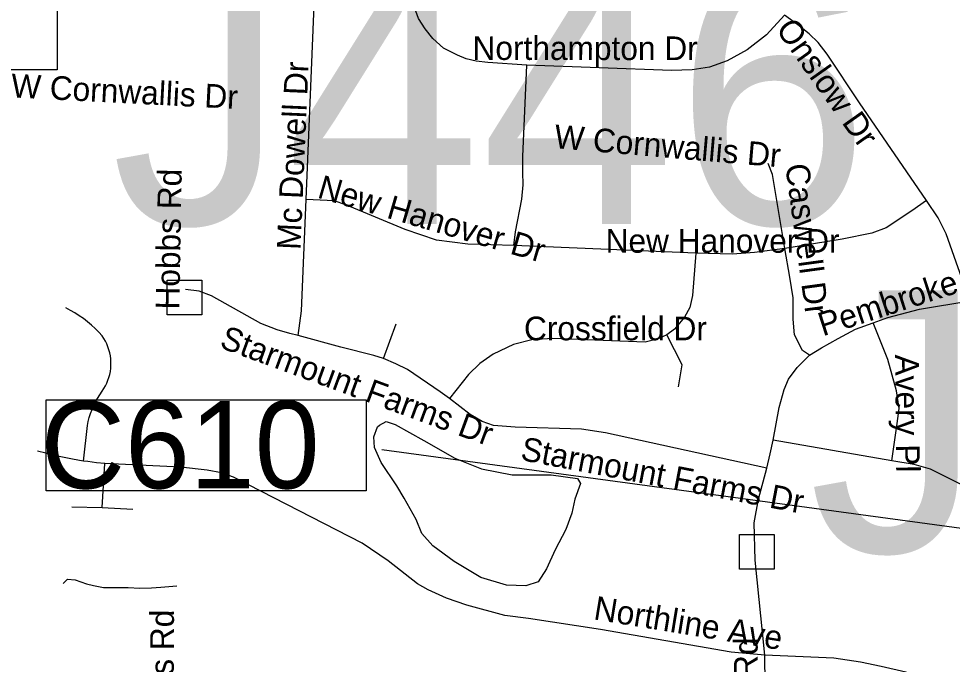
# Model space of a CAD drawing. Extents: x 1662474 to 1856135, y 779280 to 917889.
# Drawn here: x 1750894 to 1754641, y 851857 to 854447 of the extents above; entities that cross this region are included whole.
import ezdxf

# ---------------------------------------------------------------- set-up
doc = ezdxf.new("R2010")
doc.units = 0
for name, color, linetype in [('Exist Hydrographic Pond Under 1500 Sq Ft', 7, 'Continuous'), ('Exist Road Non-System Structure Non-Sys Other Attributed CELL', 7, 'Continuous'), ('Exist Road Non-System Structure Non-Sys Other Number Label', 7, 'Continuous'), ('Exist Road Non-System Type 51', 7, 'Continuous'), ('Exist Road Non-System Type 51 Label', 7, 'Continuous'), ('Exist Road Secondary Structure Culvert Number Label', 7, 'Continuous')]:
    doc.layers.add(name, color=color, linetype=linetype)

msp = doc.modelspace()

# ---------------------------------------------------------------- linework, layer by layer
at = {"layer": 'Exist Hydrographic Pond Under 1500 Sq Ft'}
for points in [[(1752369.1, 852830.9), (1752405.2, 852819.6), (1752520.4, 852754.1), (1752644.6, 852684.1), (1752750.8, 852641.3), (1752875, 852616.4), (1753030.8, 852616.4), (1753136.9, 852602.9), (1753148.2, 852582.6), (1753125.6, 852519.4), (1753114.3, 852462.9), (1753089.5, 852397.5), (1753046.6, 852316.2), (1753012.7, 852239.5), (1752978.8, 852187.6), (1752929.2, 852171.8), (1752852.4, 852174), (1752748.5, 852205.6), (1752642.4, 852268.8), (1752556.6, 852332), (1752511.4, 852381.7), (1752488.8, 852438.1), (1752441.4, 852523.9), (1752412, 852573.5), (1752348.8, 852666.1), (1752321.7, 852727), (1752319.4, 852769.9), (1752334.1, 852809.8), (1752341.9, 852816.4)], [(1752341.9, 852816.4), (1752369.1, 852830.9)]]:
    msp.add_lwpolyline(points, dxfattribs=at)
at = {"layer": 'Exist Road Non-System Structure Non-Sys Other Attributed CELL'}
for points in [[(1751490.1, 853397.9), (1751629.1, 853397.9), (1751629.1, 853258.9), (1751490.1, 853258.9)], [(1753786.3, 852377.4), (1753925.3, 852377.4), (1753925.3, 852238.4), (1753786.3, 852238.4)]]:
    msp.add_lwpolyline(points, close=True, dxfattribs=at)
at = {"layer": 'Exist Road Non-System Type 51'}
for p, q in [((1752066.9, 854174.8), (1752085.9, 854662.4)), ((1752917.1, 853894.2), (1752933.6, 854260.4)), ((1752047.2, 853721.8), (1752066.9, 854174.8)), ((1754537.8, 853717.6), (1754268.2, 854110.2)), ((1753611.9, 853505.8), (1752881.6, 853537)), ((1752357.8, 853084.2), (1752408.6, 853222.2)), ((1754397.4, 852672.9), (1753922.2, 852755.9)), ((1751228.6, 852485.6), (1751240.4, 852662.2)), ((1751544.1, 852647.8), (1751240.4, 852662.2)), ((1751107.9, 852488.4), (1751228.6, 852485.6)), ((1751228.6, 852485.6), (1751352.5, 852479.2))]:
    msp.add_line(p, q, dxfattribs=at)
for points in [[(1752933.6, 854260.4), (1752776.4, 854271.6), (1752729.6, 854277.1), (1752690, 854286.6), (1752654.6, 854300.5), (1752599.2, 854328.9), (1752556.6, 854367.4), (1752525.5, 854406.2), (1752499.2, 854448), (1752482.6, 854491.9), (1752466.9, 854558.5), (1752469, 854650.9)], [(1753967.1, 854461.4), (1753895.2, 854382.9), (1753818.1, 854322.8), (1753737.8, 854277.9), (1753666.1, 854253.2), (1753597.4, 854241.4), (1753513.9, 854239.6), (1752933.6, 854260.4)], [(1754268.2, 854110.2), (1754138.9, 854304.9), (1754102.6, 854351.2), (1754066.1, 854386.4), (1754021.2, 854422.8), (1753967.1, 854461.4)], [(1752881.6, 853537), (1752888.1, 853592.6), (1752913.4, 853723.4), (1752918.9, 853780.9), (1752917.6, 853831.8), (1752917.1, 853894.2)], [(1753968.2, 853525.7), (1753919.1, 853821.8), (1753901.9, 853866.4)], [(1752016, 853176.6), (1752029.4, 853274.8), (1752047.2, 853721.8)], [(1752881.6, 853537), (1752696.4, 853542.8), (1752571.1, 853559), (1752445.1, 853600.8), (1752207.6, 853700.8), (1752159.9, 853716.5), (1752047.2, 853721.8)], [(1754537.8, 853717.6), (1754478.4, 853676.9), (1754375.4, 853608.4), (1754318.1, 853586.1), (1754198.4, 853562.2), (1753968.2, 853525.7)], [(1754711.5, 853315.2), (1754615.8, 853583.9), (1754584.5, 853647.8), (1754537.8, 853717.6)], [(1753968.2, 853525.7), (1753847.2, 853509.4), (1753758.8, 853501.9), (1753611.9, 853505.8)], [(1754068.2, 853097.6), (1754039.9, 853116.2), (1754007.6, 853179), (1754001.6, 853241.4), (1754001.6, 853326.8), (1753988.9, 853410.2), (1753968.2, 853525.7)], [(1753611.9, 853505.8), (1753597.6, 853336.2), (1753586.9, 853288.9), (1753566.1, 853249.9), (1753525.8, 853201.9), (1753495.2, 853178.8)], [(1752016, 853176.6), (1751982.6, 853184.2), (1751931.5, 853198.7), (1751865.9, 853224.7), (1751668, 853335.2), (1751619.1, 853354), (1751563.9, 853361.2)], [(1754323.4, 853226.8), (1754381.6, 853248.9), (1754509.6, 853282.2), (1754711.5, 853315.2)], [(1751154.6, 852672.2), (1751169.9, 852815.2), (1751173, 852831.5), (1751177.5, 852847.5), (1751183, 852863.5), (1751188.5, 852879.2), (1751195.4, 852894.8), (1751202.9, 852909.9), (1751211.1, 852923.9), (1751220.2, 852938.6), (1751229.6, 852952.2), (1751236.5, 852962.8), (1751242.6, 852973.5), (1751248.1, 852984.8), (1751252.5, 852996.4), (1751256.5, 853008.1), (1751259.6, 853019.9), (1751262, 853032.2), (1751263.6, 853044.9), (1751264.4, 853057.2), (1751264.4, 853069.9), (1751263.6, 853082.2), (1751262, 853094.8), (1751259.6, 853106.5), (1751256.5, 853118.6), (1751252.5, 853131.2), (1751248.1, 853142.5), (1751242.6, 853153.5), (1751236.5, 853164.2), (1751229.6, 853175), (1751215.8, 853190), (1751201.1, 853204.4), (1751185.9, 853218.1), (1751170.1, 853231.2), (1751153.9, 853243.9), (1751137.1, 853255.6), (1751119.8, 853266.7), (1751102.1, 853276.9), (1751084, 853286.6)], [(1754068.2, 853097.6), (1754116, 853126.8), (1754182.6, 853164.2), (1754252.5, 853200.8), (1754323.4, 853226.8)], [(1754397.4, 852672.9), (1754420.1, 852823.4), (1754427.5, 852882.9), (1754417, 852954.1), (1754381.9, 853080), (1754323.4, 853226.8)], [(1752357.8, 853084.2), (1752319.1, 853095.5), (1752186.9, 853129.7), (1752016, 853176.6)], [(1753495.2, 853178.8), (1753459.9, 853163), (1753408.6, 853149.6), (1753037.9, 853164.6), (1752953.6, 853159), (1752879.5, 853140.4), (1752798.1, 853101), (1752744.1, 853063.2), (1752698.9, 853018.9), (1752622.4, 852923.6)], [(1753542, 852970.6), (1753556.6, 853058.2), (1753495.2, 853178.8)], [(1752622.4, 852923.6), (1752585.9, 852949.9), (1752454.6, 853039.4), (1752407.6, 853063), (1752357.8, 853084.2)], [(1753922.2, 852755.9), (1753945.4, 852887.4), (1753966.1, 852959.9), (1753983.6, 853000.8), (1754018.1, 853047.8), (1754068.2, 853097.6)], [(1753896.6, 852643.6), (1753249.4, 852785), (1753152.5, 852800.8), (1752885.9, 852808.1), (1752800.2, 852814.4), (1752753.6, 852830.7), (1752706.6, 852858.8), (1752622.4, 852923.6)], [(1753896.6, 852643.6), (1753910.2, 852701.6), (1753922.2, 852755.9)], [(1751154.6, 852672.2), (1751137.9, 852674.8), (1751103.8, 852680.9), (1751069.9, 852687.4), (1751036.2, 852695), (1751002.6, 852703.4), (1750969.4, 852712.4)], [(1751240.4, 852662.2), (1751206.1, 852665.6), (1751171.9, 852669.9), (1751154.6, 852672.2)], [(1754902.6, 852524.9), (1754687.6, 852573.5), (1754553.2, 852639.6), (1754487.9, 852659), (1754397.4, 852672.9)], [(1753887.9, 851893.4), (1753753.5, 851906), (1753228.6, 851996.4), (1752939.9, 852040.4), (1752845.1, 852052.8), (1752693.1, 852094.5), (1752610.8, 852122.6), (1752536.8, 852155.9), (1752494.2, 852179.8), (1752377.4, 852271.7), (1752273.2, 852342.8), (1751816, 852576.9), (1751755.6, 852607.1), (1751708.4, 852624.4), (1751651.1, 852636.2), (1751544.1, 852647.8)], [(1753887.9, 851893.4), (1753849.9, 852274.9), (1753845.4, 852424.9), (1753862.8, 852518.9), (1753896.6, 852643.6)], [(1751072.8, 852181.6), (1751089.9, 852197.9), (1751120.5, 852195.2), (1751166.1, 852179.5), (1751194, 852172.7), (1751234.9, 852165.4), (1751334.1, 852165.1), (1751380.9, 852161.9), (1751426.9, 852163.5), (1751464.1, 852166.7), (1751528.9, 852171.7)], [(1753881.6, 851312.1), (1753888.4, 851427.9), (1753892.4, 851555.9), (1753890.5, 851660.7), (1753887.9, 851893.4)], [(1754918.9, 851656.7), (1754663.8, 851755.1), (1754454.6, 851825.5), (1754355.9, 851847.5), (1754272.1, 851865.4), (1754165.1, 851881.1), (1753887.9, 851893.4)]]:
    msp.add_lwpolyline(points, dxfattribs=at)
at = {"layer": 'Exist Road Secondary Structure Culvert Number Label'}
msp.add_line((1755680, 852265.1), (1752351.9, 852717.3), dxfattribs=at)
for points in [[(1749766.4, 854607.5), (1751049.2, 854607.5), (1751049.2, 854242.5), (1749766.4, 854242.5)], [(1751005.1, 852917.9), (1752288, 852917.9), (1752288, 852552.9), (1751005.1, 852552.9)]]:
    msp.add_lwpolyline(points, close=True, dxfattribs=at)

# ---------------------------------------------------------------- texts
at = {"layer": 'Exist Road Non-System Structure Non-Sys Other Number Label'}
for s, p in [('J446', (1751265, 853623)), ('J430', (1754064.1, 852307.9))]:
    msp.add_text(s, height=1049.86, dxfattribs=at).set_placement(p)
at = {"layer": 'Exist Road Non-System Type 51 Label'}
for s, rotation, p in [('Onslow Dr', 305.281, (1753929.8, 854405.5)), ('Northampton Dr', 359.9371, (1752715.4, 854281.9)), ('Mc Dowell Dr', 87.4766, (1752024.9, 853518.3)), ('W Cornwallis Dr', 357.056, (1750862, 854131.6)), ('W Cornwallis Dr', 355.1205, (1753040.6, 853928.1)), ('Caswell Dr', 277.712, (1753970.2, 853859.6)), ('Hobbs Rd', 89.0386, (1751539, 853279.5)), ('New Hanover Dr', 343.7806, (1752088.6, 853730.1)), ('Pembroke Rd', 17.8891, (1754121, 853172.2)), ('Starmount Farms Dr', 339.8178, (1751696.2, 853128.8)), ('Avery Pl', 270.5177, (1754411.3, 853099.3)), ('Starmount Farms Dr', 349.1695, (1752904.3, 852677.2)), ('Northline Ave', 350.6724, (1753197.9, 852037.5)), ('Hobbs Rd', 89.8342, (1751515.7, 851510.9)), ('Pembroke Rd', 90.201, (1753861.9, 851187.9))]:
    msp.add_text(s, height=95, rotation=rotation, dxfattribs=at).set_placement(p)
for s, p in [('New Hanover Dr', (1753249.4, 853508.1)), ('Crossfield Dr', (1752922, 853156.8))]:
    msp.add_text(s, height=95, dxfattribs=at).set_placement(p)
at = {"layer": 'Exist Road Secondary Structure Culvert Number Label'}
msp.add_text('C610', height=350, dxfattribs=at).set_placement((1750982.9, 852562.6))

doc.saveas('drawing.dxf')
